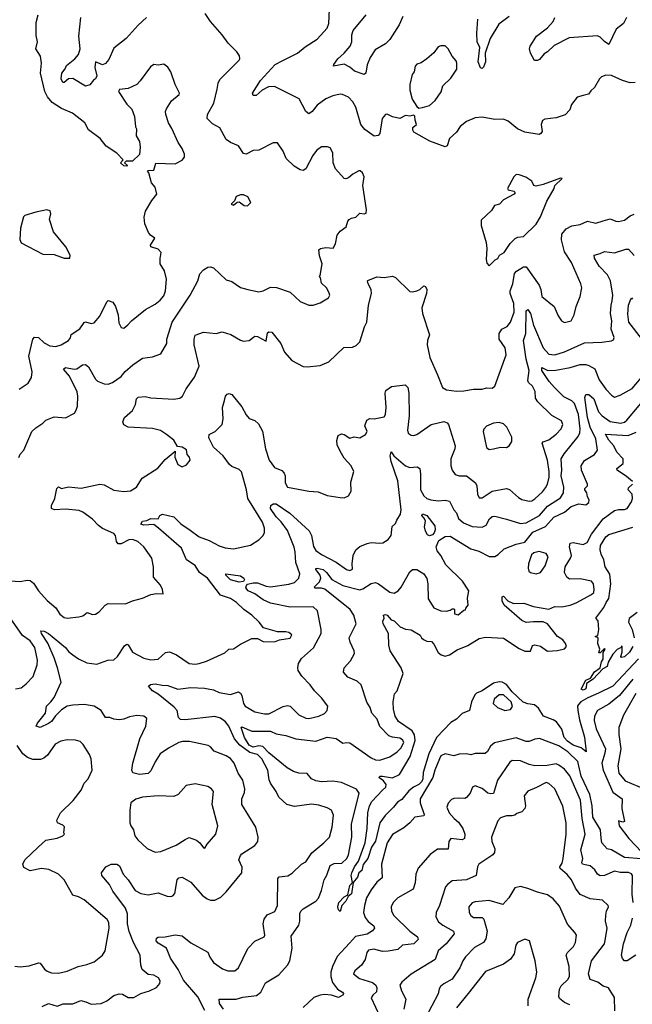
# Model space of a CAD drawing. Extents: x 1954683 to 2060285, y 904798 to 1016299.
# Tile 276 of 472: x 1986162 to 1990471, y 963110 to 970031. Entities that reach past the tile are written whole.
import ezdxf

# ---------------------------------------------------------------- set-up
doc = ezdxf.new("R2010")
doc.units = 0

msp = doc.modelspace()

# ---------------------------------------------------------------- linework, layer by layer
at = {"layer": '0CON10XD'}
for points in [[(1990490.9, 969589.1), (1990455, 969587.9), (1990402.9, 969602.9), (1990325, 969637.5), (1990285, 969640), (1990255, 969628.8), (1990240, 969615), (1990206.2, 969555), (1990178.8, 969531.2), (1990162.7, 969507.3), (1990125, 969497.1), (1990084, 969485), (1990043.3, 969435), (1990032.3, 969397.7), (1989998.9, 969361.1), (1989935, 969340), (1989855, 969330.8), (1989838.6, 969321.4), (1989829.2, 969295), (1989836, 969245), (1989828.6, 969231.4), (1989815.8, 969224.2), (1989715, 969241.1), (1989663.6, 969263.6), (1989598.3, 969318.3), (1989565, 969332.2), (1989505, 969330), (1989415, 969345.6), (1989365, 969340.6), (1989305, 969314.4), (1989259.4, 969280.6), (1989235, 969240.8), (1989185, 969196.2), (1989168.8, 969145), (1989155, 969138), (1989045.8, 969175.8), (1988935, 969240), (1988926.7, 969255), (1988927.5, 969272.5), (1988952.5, 969295), (1988942.5, 969325), (1988941.7, 969351.7), (1988935, 969360), (1988905, 969352.5), (1988875, 969357.5), (1988835, 969336.7), (1988785, 969348), (1988747, 969367), (1988734, 969365), (1988711.8, 969335), (1988695, 969230), (1988682.9, 969217.1), (1988655, 969211.4), (1988589.9, 969259.9), (1988560.4, 969295), (1988526.4, 969416.4), (1988505, 969454.3), (1988475, 969485.8), (1988432.5, 969505), (1988415, 969506.9), (1988365, 969495.5), (1988315, 969474.4), (1988255, 969429.2), (1988218.8, 969385), (1988195, 969370), (1988175, 969386.2), (1988128, 969475), (1987955, 969561.5), (1987912.1, 969557.9), (1987867.1, 969535), (1987825, 969497.5), (1987805, 969497.5), (1987799.5, 969515), (1987856.8, 969603.2), (1987959.4, 969715), (1988013.9, 969743.9), (1988115.5, 969794.5), (1988169.7, 969840.3), (1988255, 969894.2), (1988325, 969970), (1988336.4, 970005), (1988340.5, 970105)], [(1986155, 966953.3), (1986164.2, 966975.8), (1986190.8, 967005), (1986248.1, 967135), (1986275, 967162.9), (1986325.4, 967194.6), (1986345, 967216), (1986405, 967238.8), (1986485, 967232), (1986546.2, 967265), (1986560, 967285), (1986568.6, 967315), (1986571.8, 967385), (1986567.1, 967415), (1986511.2, 967525), (1986469.6, 967575), (1986485, 967586.2), (1986545, 967573.8), (1986564.6, 967575.4), (1986603.1, 967605), (1986625, 967607.1), (1986645, 967590), (1986695, 967504.2), (1986709.4, 967489.4), (1986755, 967470), (1986785, 967469.5), (1986815, 967480.6), (1986875, 967523.1), (1986903.2, 967556.8), (1986957.8, 967605), (1987025, 967651.4), (1987095, 967660), (1987155, 967681.2), (1987195.7, 967754.3), (1987198, 967785), (1987233.2, 967905), (1987361.5, 968095), (1987413.8, 968195), (1987428.8, 968245), (1987455, 968273.3), (1987485, 968290), (1987505, 968293.8), (1987525, 968285.8), (1987615, 968201.2), (1987655, 968189.2), (1987715, 968147.5), (1987766.7, 968133.3), (1987845, 968117.1), (1987875, 968124.4), (1987925, 968150.8), (1987969.1, 968149.1), (1988064.3, 968114.3), (1988135, 968050), (1988195, 968022.9), (1988225, 968024), (1988275, 968040), (1988333.3, 968075), (1988342.5, 968095), (1988336.7, 968115), (1988318.8, 968145), (1988285, 968177.5), (1988277.5, 968215), (1988270, 968225), (1988276.4, 968233.6), (1988290, 968315), (1988271.3, 968371.3), (1988267, 968413), (1988277.4, 968422.6), (1988315, 968428.8), (1988366.5, 968423.5), (1988384.2, 968455), (1988395.8, 968515), (1988416.2, 968545), (1988458.8, 968575), (1988470, 968615), (1988478.8, 968625), (1988495, 968636), (1988527, 968643), (1988555, 968670), (1988585, 968666.7), (1988598.3, 968671.7), (1988601.2, 968695), (1988575.8, 968865), (1988584.3, 968925), (1988574, 968955), (1988557.8, 968967.8), (1988547.3, 968967.3), (1988504.5, 968945.5), (1988475, 968918.8), (1988455, 968911.2), (1988444.2, 968914.2), (1988383, 968983), (1988366.9, 969025), (1988364.3, 969095), (1988345, 969128.8), (1988327.5, 969137.5), (1988285, 969137.5), (1988249.4, 969110.6), (1988222.9, 969075), (1988175, 968983.3), (1988155, 968971.2), (1988135, 968976.2), (1988092.1, 969002.1), (1988035.8, 969055), (1988015, 969106.2), (1987974.2, 969164.2), (1987945, 969164), (1987845, 969112.9), (1987805, 969110), (1987755, 969085.7), (1987735, 969089.2), (1987701.4, 969145), (1987645, 969168.5), (1987615, 969189.2), (1987569.3, 969269.3), (1987517.7, 969297.7), (1987481.5, 969335), (1987482.1, 969365), (1987526.4, 969445), (1987551.5, 969541.5), (1987557.8, 969585), (1987570.5, 969609.5), (1987706.2, 969745), (1987711.2, 969755), (1987707.7, 969777.7), (1987690, 969805), (1987628.8, 969865), (1987587.1, 969925), (1987505, 970017.5), (1987467.5, 970075)], [(1986157.4, 967432.6), (1986220.8, 967475), (1986245, 967516.2), (1986250, 967555), (1986225.4, 967665), (1986253.6, 967785), (1986265, 967799.2), (1986295, 967795.8), (1986335, 967759.5), (1986375, 967738.2), (1986415, 967734.4), (1986454.6, 967745.4), (1986504, 967775), (1986520, 967795), (1986525, 967816.7), (1986585, 967858.8), (1986615, 967903.3), (1986625, 967906.7), (1986665, 967894), (1986685, 967900), (1986725, 967946.7), (1986775, 968046.7), (1986785, 968056.2), (1986816.2, 968045), (1986835.8, 968015), (1986855.5, 967955.5), (1986858.8, 967898.8), (1986875, 967867.5), (1986895, 967862.5), (1986923.3, 967885), (1986948.8, 967915), (1987046.2, 967993.8), (1987115, 968030.6), (1987150.9, 968059.1), (1987175, 968090), (1987186.4, 968123.6), (1987194.1, 968205.9), (1987180.6, 968265), (1987150.8, 968315), (1987148.8, 968351.2), (1987156.2, 968395), (1987135, 968418.6), (1987083.8, 968435), (1987082, 968445), (1987113.3, 968495), (1987081.2, 968515), (1987067.1, 968535), (1987042.2, 968595), (1987038.3, 968641.7), (1987045.8, 968685), (1987090.3, 968759.7), (1987127.5, 968805), (1987114, 968854), (1987088.8, 968885), (1987070, 968955), (1987060, 968965), (1987065, 968970), (1987105, 968973.3), (1987118.3, 969021.7), (1987255, 969016.7), (1987305, 969043.3), (1987320, 969065), (1987321.2, 969085), (1987305.8, 969125), (1987277.5, 969167.5), (1987233.1, 969265), (1987209.1, 969305), (1987189.1, 969365), (1987188.2, 969385), (1987194.5, 969405), (1987229.4, 969460.6), (1987283.8, 969505), (1987286, 969515), (1987254.5, 969574.5), (1987224, 969665), (1987205, 969696.7), (1987175, 969718.8), (1987135, 969711.2), (1987105, 969716.7), (1987081.2, 969698.8), (1987010.3, 969599.7), (1986985.6, 969574.4), (1986925, 969547.5), (1986865, 969540), (1986857.5, 969525), (1986915, 969436.2), (1986950.7, 969400.7), (1986970.5, 969350.5), (1986976.7, 969276.7), (1986983, 969263), (1986980, 969215), (1987003.8, 969175), (1987008.8, 969135), (1987005, 969082.5), (1986955, 969036.7), (1986910, 969035), (1986900, 969025), (1986920, 969005), (1986915, 969000), (1986895, 969002.5), (1986870, 969025), (1986890, 969045), (1986845, 969092.5), (1986771.1, 969141.1), (1986728.8, 969195), (1986645, 969256.2), (1986620.8, 969305), (1986534.3, 969374.3), (1986455, 969406.8), (1986389.6, 969449.6), (1986357.8, 969487.8), (1986338.7, 969525), (1986308.5, 969655), (1986315.5, 969725), (1986308.6, 969775), (1986274.2, 969825), (1986286, 969875), (1986278.8, 969918.8), (1986278.8, 970011.2), (1986290.8, 970065)], [(1987054.5, 970045.5), (1986995, 969991.4), (1986911.1, 969898.9), (1986825, 969830), (1986788.5, 969751.5), (1986765, 969721.5), (1986745, 969714.4), (1986695, 969733.3), (1986690.8, 969695), (1986705.5, 969635), (1986696, 969615), (1986681.2, 969605), (1986655, 969573.3), (1986625, 969563.3), (1986535, 969617.1), (1986505.5, 969614.5), (1986475, 969588), (1986465, 969588.8), (1986453.8, 969615), (1986457.8, 969655), (1986482.5, 969685), (1986492.2, 969707.8), (1986550.8, 969755), (1986576.2, 969785), (1986586.2, 969825), (1986577.5, 969915), (1986592, 970045)], [(1988856.4, 970053.6), (1988831.1, 969995), (1988765, 969892.5), (1988735, 969860), (1988662.2, 969817.8), (1988627.1, 969765), (1988606.9, 969713.1), (1988595.6, 969655), (1988584.2, 969645.8), (1988517.7, 969667.7), (1988485, 969696.2), (1988445, 969718.2), (1988370, 969705), (1988370.8, 969715), (1988398.9, 969755), (1988445.3, 969794.7), (1988486.4, 969845), (1988497.1, 969875), (1988497.3, 969925), (1988508.2, 969955), (1988599.4, 970065)], [(1989605, 970054.2), (1989531.7, 969998.3), (1989471.1, 969898.9), (1989437.1, 969795), (1989439.2, 969735), (1989425, 969697.5), (1989415, 969687.5), (1989402.3, 969692.3), (1989385.7, 969735), (1989398.1, 969835), (1989379.2, 969875), (1989377.5, 969935), (1989384.7, 970035)], [(1990430, 970045), (1990410, 970005), (1990357, 969963), (1990305, 969856.2), (1990275, 969876.7), (1990245, 969908.9), (1990226.2, 969916.2), (1990027.5, 969902.5), (1989921.2, 969848.8), (1989875.4, 969804.6), (1989850, 969790), (1989818.8, 969751.2), (1989805, 969744), (1989783.8, 969743.8), (1989753.8, 969795), (1989747.5, 969825), (1989752.5, 969845), (1989796, 969915), (1989875, 969973.3), (1989915, 970018.6), (1989926.2, 970045)], [(1988968.3, 969408.3), (1988995, 969412.5), (1989045, 969427.5), (1989085, 969463.3), (1989125.7, 969524.3), (1989138.8, 969565), (1989195, 969620), (1989236.1, 969683.9), (1989237.8, 969725), (1989232.4, 969742.4), (1989204.2, 969775), (1989176.8, 969826.8), (1989155, 969845.8), (1989125, 969848), (1989105, 969838.8), (1989075, 969798.8), (1989025.6, 969754.4), (1988985, 969726.2), (1988955, 969717.5), (1988942.9, 969705), (1988936, 969665), (1988923.3, 969645), (1988905.8, 969575), (1988906, 969535), (1988922.7, 969472.7), (1988955, 969420), (1988968.3, 969408.3)], [(1989465, 968300), (1989507, 968343), (1989525, 968352.5), (1989536.7, 968375), (1989568.8, 968395), (1989612.8, 968457.2), (1989647.5, 968492.5), (1989665, 968501.2), (1989705, 968507.5), (1989795, 968594), (1989825.7, 968645), (1989869.2, 968755), (1989921.2, 968845), (1989926.7, 968865), (1989977.5, 968915), (1989965, 968917.5), (1989845, 968872.5), (1989795, 968860), (1989777.5, 968865), (1989765, 968896.7), (1989722.7, 968922.7), (1989675, 968941.2), (1989655, 968942.5), (1989637.5, 968925), (1989593.3, 968845), (1989597.5, 968835), (1989636.7, 968825), (1989646.7, 968815), (1989640, 968805), (1989565, 968763.8), (1989535.7, 968734.3), (1989502.5, 968725), (1989479.5, 968690.5), (1989408.3, 968621.7), (1989407.5, 968585), (1989443.8, 968465), (1989447.7, 968422.3), (1989443.3, 968345), (1989448.3, 968318.3), (1989465, 968300)], [(1987765, 968723.3), (1987787.5, 968745), (1987766.7, 968785), (1987735, 968800), (1987715, 968800), (1987685, 968786.7), (1987672.5, 968757.5), (1987650, 968735), (1987665, 968727.5), (1987691.2, 968748.8), (1987705, 968750), (1987740, 968725), (1987765, 968723.3)], [(1986515, 968353.3), (1986516.2, 968375), (1986486.2, 968435), (1986400.3, 968540.3), (1986370.8, 968625), (1986380, 968665), (1986376, 968686), (1986353.6, 968693.6), (1986275, 968678.6), (1986197.5, 968655), (1986189.2, 968645), (1986167.1, 968565), (1986162, 968485), (1986171.7, 968461.7), (1986323.6, 968383.6), (1986405, 968380), (1986473.6, 968353.6), (1986515, 968353.3)], [(1990265, 968615.6), (1990315, 968631.9), (1990355, 968613.8), (1990375, 968612.5), (1990415, 968620.8), (1990455, 968652), (1990485, 968664.2)], [(1986095, 966087.5), (1986165, 966081.4), (1986215, 966090.8), (1986235, 966088), (1986259.3, 966069.3), (1986295, 966016.2), (1986355, 965948), (1986415.4, 965895.4), (1986445, 965852.5), (1986475, 965829.2), (1986495, 965824.2), (1986577, 965833), (1986605, 965840), (1986637, 965863), (1986675, 965848.8), (1986695, 965852), (1986720.9, 965869.1), (1986762, 965915), (1986785, 965927.1), (1986905, 965925.7), (1986955, 965946), (1987025, 965964.2), (1987085, 965990), (1987125, 965996.7), (1987170, 965995), (1987166.2, 966025), (1987152.5, 966055), (1987103, 966113), (1987104.2, 966185), (1987090.8, 966245), (1987035, 966326.2), (1986992.6, 966362.6), (1986955, 966377.8), (1986928.8, 966375), (1986875, 966346.2), (1986855, 966347.5), (1986841.9, 966361.9), (1986835.4, 966405), (1986825, 966418.6), (1986744.2, 966454.2), (1986716.2, 966475), (1986675, 966520.6), (1986605, 966570), (1986579.1, 966580.9), (1986485, 966591.2), (1986406.3, 966586.3), (1986386.2, 966595), (1986385.6, 966615), (1986410, 966665), (1986423.6, 966736.4), (1986435, 966746.2), (1986455, 966736.2), (1986505, 966747.1), (1986595, 966736.9), (1986725, 966765.5), (1986755, 966760), (1986825, 966723.5), (1986895, 966714.4), (1986942.1, 966717.9), (1986982.9, 966745), (1987022.6, 966807.4), (1987132.4, 966877.6), (1987185, 966940), (1987255, 966997.5), (1987253.8, 966955), (1987274.1, 966904.1), (1987305, 966887.5), (1987335, 966902.5), (1987360, 966935), (1987356.2, 966955), (1987340, 966975), (1987335, 967006.2), (1987305, 967026.2), (1987271.2, 967031.2), (1987245, 967076.2), (1987194.3, 967114.3), (1987153, 967143), (1987095, 967157.7), (1986925, 967167.1), (1986895, 967183.8), (1986886.7, 967205), (1986900, 967235), (1986955, 967283.3), (1986977.5, 967325), (1986984.2, 967365), (1986995, 967378), (1987045, 967381.4), (1987085, 967373.1), (1987245, 967363.1), (1987288.8, 967371.2), (1987306.7, 967385), (1987332, 967435), (1987392.4, 967517.6), (1987424.5, 967595), (1987389.5, 967745), (1987390, 967785), (1987397.3, 967812.7), (1987455, 967833.3), (1987545, 967825.7), (1987585, 967835.6), (1987647.9, 967817.9), (1987715, 967778), (1987735, 967772), (1987775, 967776), (1987815, 967805.8), (1987835, 967802.9), (1987859.5, 967789.5), (1987895, 967770), (1987905, 967830), (1987915, 967837.5), (1987935, 967833.3), (1987998, 967755), (1988025, 967692.5), (1988075, 967636.2), (1988155, 967592.5), (1988185, 967590), (1988275, 967600), (1988337.5, 967625), (1988443, 967727), (1988502.3, 967727.7), (1988528.8, 967741.2), (1988555, 967766.7), (1988587.9, 967872.1), (1988604, 967905), (1988614.4, 968025), (1988635.7, 968105), (1988633.3, 968135), (1988613.3, 968175), (1988607.5, 968195), (1988611.7, 968198.3), (1988675, 968224), (1988725, 968218.6), (1988785, 968228.6), (1988805, 968217.5), (1988905, 968120.8), (1988925, 968117.5), (1988955, 968125.7), (1988976.2, 968135), (1989005, 968160), (1989015.8, 968155.8), (1989025.8, 968134.2), (1989023.1, 968105), (1988990, 968005), (1988994.3, 967965), (1989044.3, 967815.7), (1989030.8, 967775), (1989029.2, 967745), (1989045.7, 967655), (1989101.9, 967535), (1989135.7, 967445.7), (1989165, 967429.2), (1989235, 967420.6), (1989285, 967421.9), (1989355, 967434), (1989415.9, 967434.1), (1989446.4, 967443.6), (1989485, 967441.2), (1989503.8, 967455), (1989583.1, 967675), (1989575.6, 967725), (1989535.6, 967785), (1989535.6, 967825), (1989552.5, 967855), (1989590, 967875), (1989615, 967904), (1989640.4, 967975), (1989637.6, 968035), (1989613, 968107), (1989611.9, 968125), (1989629.7, 968175), (1989642.5, 968247.5), (1989656.1, 968263.9), (1989705, 968294.4), (1989724.5, 968294.5), (1989815.6, 968165), (1989828.5, 968135), (1989835.5, 968085.5), (1989922, 968015), (1989949.7, 967949.7), (1989973.8, 967915), (1989995, 967902.5), (1990040, 967915), (1990062, 967955), (1990077.1, 968015), (1990104.5, 968085.5), (1990115.6, 968145), (1990108.1, 968175), (1990042.9, 968325), (1989995, 968398.8), (1989973.2, 968483.2), (1989975, 968524), (1990005, 968560), (1990045, 968581.5), (1990105, 968591.5), (1990155, 968614.2), (1990215, 968601.1), (1990265, 968615.6)], [(1990330, 968055), (1990333.5, 968095), (1990317.2, 968195), (1990296.1, 968236.1), (1990238.7, 968298.7), (1990204.6, 968355), (1990202, 968375), (1990245, 968386.2), (1990275, 968402.1), (1990345, 968391.2), (1990425, 968417.9), (1990445, 968418.6), (1990485, 968374.2)], [(1986320, 963095), (1986364.4, 963115.6), (1986425, 963096.7), (1986467.3, 963112.7), (1986535, 963113.8), (1986593, 963137), (1986626, 963126), (1986665, 963110.9), (1986734.5, 963115.5), (1986775, 963134.2), (1986825, 963172.5), (1986862.3, 963182.3), (1986885, 963180.8), (1986925, 963157.5), (1986965, 963157.5), (1987014.1, 963185.9), (1987075, 963204), (1987125, 963226.7), (1987148, 963255), (1987149.2, 963275), (1987138.8, 963295), (1987105, 963313.8), (1987065, 963320), (1987024.3, 963355), (1987014.5, 963385), (1987009.4, 963455), (1986962.7, 963545), (1986931.6, 963621.6), (1986920, 963675), (1986919.5, 963745), (1986907.1, 963785), (1986817.5, 963905), (1986792.6, 963952.6), (1986738.8, 964015), (1986736.2, 964035), (1986768, 964075), (1986805, 964094), (1986845, 964093.8), (1986865, 964083.8), (1986889.2, 964025), (1986924.7, 963984.7), (1986975, 963908.6), (1987015, 963887.8), (1987065, 963878.1), (1987135, 963893.1), (1987199.3, 963869.3), (1987225, 963866.7), (1987238.5, 963871.5), (1987252, 963888), (1987269.2, 963985), (1987282.1, 963997.9), (1987305, 964004.3), (1987365, 963968.9), (1987445, 963877.1), (1987480.7, 963850.7), (1987505, 963840.8), (1987535, 963840.8), (1987577.4, 963862.6), (1987615, 963899.4), (1987724.2, 964035), (1987726.1, 964073.9), (1987704.2, 964125), (1987714, 964155), (1987725, 964168), (1987816.2, 964225), (1987838, 964255), (1987839.2, 964285), (1987822.5, 964355), (1987724.2, 964515), (1987724.2, 964555), (1987742.6, 964597.4), (1987745.5, 964625), (1987731.5, 964685), (1987699.1, 964735), (1987670, 964805), (1987645, 964837.7), (1987615, 964856.7), (1987529.6, 964889.6), (1987505, 964918.8), (1987488.7, 964928.7), (1987356.7, 964956.7), (1987307, 964957), (1987280.6, 964949.4), (1987209.5, 964910.5), (1987150.7, 964869.3), (1987114, 964815), (1987085, 964751.9), (1987065, 964732.3), (1987004.7, 964724.7), (1986956.7, 964736.7), (1986950, 964755), (1986958.8, 964805), (1987006.9, 964975), (1987049.1, 965065), (1987055, 965117.5), (1987035, 965136.2), (1986985, 965140), (1986935, 965131.4), (1986895, 965114.2), (1986861.4, 965108.6), (1986823.8, 965113.8), (1986795, 965126.4), (1986765, 965126.7), (1986735, 965174.6), (1986685, 965205.3), (1986615, 965216.3), (1986535, 965212.5), (1986495, 965205.2), (1986455, 965179.2), (1986412.7, 965137.3), (1986385, 965097.7), (1986365, 965084), (1986305, 965055.8), (1986276.7, 965065), (1986286, 965085), (1986344.1, 965155.9), (1986350, 965205), (1986381.8, 965235), (1986403.3, 965266.7), (1986452.7, 965375), (1986428, 965475), (1986403.2, 965545), (1986359.2, 965649.2), (1986314.1, 965715), (1986311.2, 965735), (1986335, 965733.5), (1986365, 965717.2), (1986485, 965618.1), (1986505, 965590.6), (1986535, 965567.1), (1986575, 965538.9), (1986635, 965509.4), (1986705, 965500), (1986781.5, 965528.5), (1986825, 965530), (1986850.8, 965555), (1986899.7, 965630.3), (1986915, 965641.2), (1986925.6, 965635.6), (1986956, 965585), (1987035, 965542), (1987085, 965532), (1987135, 965536.2), (1987186.9, 965583.1), (1987215, 965587.8), (1987265, 965567.1), (1987355, 965505.8), (1987395, 965500.8), (1987425, 965504.3), (1987475, 965521.4), (1987605, 965580.6), (1987633.3, 965605), (1987665, 965608.6), (1987715, 965640.8), (1987795, 965680), (1987835, 965680), (1987875, 965658.8), (1987955, 965658), (1987988.8, 965671.2), (1988065, 965684), (1988075, 965707.5), (1988055, 965722), (1988035, 965727.5), (1987975, 965728), (1987875.8, 965755.8), (1987846.7, 965795), (1987795.7, 965845), (1987737.5, 965885), (1987688, 965935), (1987645, 965962.1), (1987574.7, 965984.7), (1987483.1, 966105), (1987426, 966146), (1987397.3, 966195), (1987335.4, 966235), (1987301.1, 966315), (1987137.3, 966457.3), (1987105, 966483.3), (1987035, 966476.9), (1987014.2, 966485), (1987026.7, 966505), (1987055, 966510), (1987084.4, 966525.6), (1987135, 966522), (1987146.7, 966545), (1987166.2, 966553.8), (1987246.1, 966536.1), (1987295, 966487.5), (1987361.8, 966441.8), (1987425.3, 966395.3), (1987495, 966369.5), (1987565, 966332.2), (1987607.9, 966317.9), (1987665, 966312.2), (1987785, 966336.9), (1987844.7, 966375.3), (1987874.4, 966405), (1987883.3, 966425), (1987884.3, 966455.7), (1987869.3, 966499.3), (1987766.8, 966665), (1987757.6, 966725), (1987722.6, 966852.6), (1987705, 966868.5), (1987655, 966890), (1987637.8, 966905), (1987594, 966964), (1987525, 967025.6), (1987491.2, 967091.2), (1987495, 967115.9), (1987536.9, 967135), (1987587.1, 967185), (1987592.7, 967225), (1987588.8, 967305), (1987601.8, 967355), (1987610, 967385), (1987621.5, 967398.5), (1987635, 967402.5), (1987655, 967395.6), (1987725, 967308.8), (1987754, 967254), (1987775, 967227.5), (1987815, 967213.5), (1987840.5, 967190.5), (1987868.9, 967138.9), (1987890.9, 967015), (1987917.1, 966935), (1987955, 966881.9), (1988005, 966860.8), (1988023.2, 966843.2), (1988029.4, 966825), (1988028.9, 966775), (1988045.6, 966745.6), (1988195, 966715.6), (1988261.7, 966711.7), (1988325, 966685.8), (1988415, 966672), (1988445, 966670), (1988475, 966683.8), (1988492.7, 966717.3), (1988491.2, 966778.8), (1988511.2, 966855), (1988492.5, 966895), (1988445, 966948.1), (1988415, 966997.5), (1988395, 967043.3), (1988392.5, 967072.5), (1988402.7, 967107.3), (1988425, 967118.8), (1988445, 967116), (1988485, 967088.8), (1988515, 967097.5), (1988555, 967092), (1988595, 967113.8), (1988606.9, 967135), (1988590, 967175), (1988604.4, 967215.6), (1988625, 967228), (1988655, 967225.8), (1988715, 967235.6), (1988725, 967239.4), (1988734.5, 967255), (1988739.2, 967305), (1988732.1, 967405), (1988738.2, 967425), (1988778, 967452), (1988874.4, 967464.4), (1988891.1, 967445), (1988900, 967405), (1988902.1, 967245), (1988889.2, 967145), (1988894.2, 967124.2), (1988915, 967110), (1988935, 967108), (1988956.2, 967115), (1989056.7, 967185), (1989145, 967205.5), (1989167.9, 967197.9), (1989178.5, 967185), (1989226, 967035), (1989223.1, 967015), (1989193.5, 966945), (1989193.6, 966893.6), (1989203.9, 966863.9), (1989225, 966834.4), (1989253.3, 966823.3), (1989305, 966823.3), (1989367.5, 966775), (1989378.2, 966755), (1989382.2, 966695), (1989395, 966668.8), (1989415, 966670), (1989485, 966717.5), (1989585, 966736.5), (1989608.3, 966728.3), (1989671, 966671), (1989695, 966657.3), (1989745, 966647.4), (1989765, 966649.8), (1989785, 966661.6), (1989838.6, 966711.4), (1989860.3, 966739.7), (1989874, 966766), (1989886.2, 966815), (1989887.4, 966855), (1989874.2, 966935), (1989837.1, 967055), (1989845, 967064.2), (1989885, 967076.7), (1989935, 967117.5), (1989969.5, 967155), (1989982.7, 967185), (1989972, 967212), (1989905, 967249.5), (1989806.5, 967345), (1989790.2, 967370.2), (1989787.3, 967417.3), (1989770, 967455), (1989740.3, 967480.3), (1989735.3, 967495), (1989744.7, 967565), (1989723.3, 967643.3), (1989706.8, 967775), (1989721.3, 967825), (1989725.6, 967985), (1989735, 967992.5), (1989755.2, 967965), (1989775, 967884.3), (1989843.4, 967723.4), (1989885, 967680.3), (1989925, 967675.9), (1989994.2, 967695), (1990135, 967760), (1990255.6, 967764.4), (1990325.8, 967774.2), (1990338.8, 967781.2), (1990343, 967797), (1990323.3, 967855), (1990326.5, 967915), (1990318.5, 967965), (1990321.9, 968025), (1990330, 968055)], [(1990535, 967789.7), (1990446.3, 967905), (1990438.8, 967961.2), (1990444.8, 968025), (1990455, 968053.8), (1990465, 968076), (1990472, 968065)], [(1987068.8, 965345), (1987082.5, 965357.5), (1987115, 965362.4), (1987165, 965351.8), (1987205, 965351.4), (1987275, 965324.6), (1987365, 965337.3), (1987461.5, 965331.5), (1987525, 965321.1), (1987565, 965300.4), (1987645, 965288.2), (1987700, 965305), (1987715, 965296.2), (1987725, 965280), (1987735.6, 965225), (1987748.1, 965205), (1987816.2, 965165), (1987885, 965152.1), (1987915, 965152.5), (1988015, 965203.1), (1988045, 965209.4), (1988065, 965204.2), (1988125.5, 965145.5), (1988175, 965121.1), (1988195, 965119.5), (1988265, 965134.4), (1988305, 965154.3), (1988324, 965175), (1988328.8, 965205), (1988285.8, 965265), (1988235, 965312.5), (1988205.4, 965355.4), (1988146, 965416), (1988120.4, 965455), (1988117.3, 965475), (1988123.5, 965505), (1988145, 965539.5), (1988228.1, 965615), (1988281.8, 965715), (1988282.1, 965745), (1988255.6, 965875.6), (1988225, 965902.9), (1988065, 965901.5), (1987925, 965929.7), (1987873.7, 965953.7), (1987815.6, 965995.6), (1987768.4, 966015), (1987752.9, 966037.1), (1987756.2, 966053.8), (1987765, 966062.5), (1987805, 966073.1), (1987835, 966071.8), (1987895, 966049.1), (1987925, 966045.3), (1988055, 966062), (1988095, 966075.5), (1988124.5, 966105), (1988132.3, 966135), (1988104.5, 966214.5), (1988100.1, 966290.1), (1988092.8, 966322.8), (1988045, 966440.8), (1988000.7, 966500.7), (1987965, 966536.7), (1987925.3, 966595), (1987929.1, 966615), (1987945, 966627.9), (1987965, 966626.4), (1988060.9, 966560.9), (1988198, 966438), (1988215.3, 966405.3), (1988227.8, 966327.8), (1988245, 966300.4), (1988285, 966272.5), (1988388.7, 966218.7), (1988461.2, 966165), (1988485, 966158.6), (1988502.5, 966167.5), (1988500, 966205), (1988506.7, 966263.3), (1988526.7, 966305), (1988555, 966327.3), (1988605, 966349.5), (1988635, 966355.5), (1988695, 966350), (1988715.8, 966354.2), (1988754.1, 966375.9), (1988773.8, 966405), (1988782.5, 966467.5), (1988805, 966490), (1988815, 966512.5), (1988840, 966555), (1988845.5, 966585), (1988821.9, 966788.1), (1988775.3, 966925), (1988767.1, 966965), (1988775, 966993.3), (1988794.2, 966965), (1988875, 966893.8), (1988905, 966882.5), (1988957.3, 966887.3), (1988975.6, 966875.6), (1988981.1, 966835), (1988980, 966725), (1989005, 966683.6), (1989025.8, 966665.8), (1989054.8, 966654.8), (1989105, 966649.6), (1989155, 966654.5), (1989185, 966645.8), (1989215.4, 966585.4), (1989235, 966563.8), (1989249.6, 966525), (1989283.5, 966493.5), (1989345, 966468.1), (1989415, 966463.2), (1989443.1, 966476.9), (1989467.3, 966522.7), (1989485, 966537.9), (1989505, 966540.8), (1989585, 966520.4), (1989685, 966488.2), (1989725, 966492.9), (1989818.5, 966545), (1989875, 966611.2), (1989965, 966670.8), (1989986.8, 966705), (1989990.3, 966745), (1989969.6, 966825), (1989975.2, 966864.8), (1989971.2, 966945), (1989990.8, 966979.2), (1990089.3, 967100.7), (1990102.4, 967127.6), (1990104.7, 967155.3), (1990092.2, 967255), (1990065, 967332), (1990045, 967351.7), (1989990.3, 967380.3), (1989924.6, 967444.6), (1989887.2, 967487.2), (1989835, 967564.2), (1989835, 967586.7), (1989876.7, 967565), (1989932.3, 967567.7), (1990035, 967586.2), (1990105, 967607.3), (1990145, 967606.5), (1990165, 967600), (1990206.4, 967576.4), (1990238.5, 967498.5), (1990284.4, 967434.4), (1990325, 967390.6), (1990345, 967376.9), (1990385, 967392.5), (1990470.8, 967439.2), (1990561.4, 967545)], [(1988460.8, 964949.2), (1988485, 964947.1), (1988635, 964842.3), (1988665, 964829.3), (1988695, 964825.4), (1988765, 964848.2), (1988816.5, 964885), (1988845, 964912.5), (1988863.3, 964953.3), (1988855, 964969.4), (1988835, 964981.2), (1988785, 964987.5), (1988757.4, 964997.4), (1988695, 965063.6), (1988675.4, 965115), (1988640, 965155), (1988627.8, 965195), (1988604, 965234), (1988562.7, 965355), (1988535, 965380.9), (1988469.4, 965409.4), (1988439.4, 965445), (1988443.5, 965475), (1988489.4, 965525), (1988515.8, 965575), (1988514.2, 965595), (1988485.4, 965655.4), (1988479.1, 965685), (1988527.9, 965785), (1988512.4, 965845), (1988485.8, 965885.8), (1988307.3, 966027.3), (1988285, 966034.5), (1988238, 966035), (1988236.7, 966045), (1988271.1, 966078.9), (1988279.6, 966105), (1988274.8, 966125), (1988244.3, 966165), (1988245.9, 966174.1), (1988254.7, 966175.3), (1988295.4, 966165), (1988319.5, 966145), (1988357.8, 966095), (1988435, 966054.3), (1988555, 966024.2), (1988575, 966029.4), (1988635, 966068.5), (1988665, 966074.2), (1988685, 966065.8), (1988765, 966005.8), (1988795, 966000), (1988823.8, 966015), (1988845, 966042), (1988905, 966150), (1988925, 966166.2), (1988955, 966166), (1989003.8, 966135), (1989025, 966102.5), (1989032.9, 966065), (1989035, 965960), (1989075, 965896.2), (1989125, 965874.3), (1989165, 965872), (1989190.7, 965879.3), (1989205, 965890), (1989215, 965890), (1989220, 965885), (1989220, 965855), (1989245, 965847.5), (1989285, 965880), (1989298.3, 965881.7), (1989300, 965895), (1989317.5, 965915), (1989312.5, 965965), (1989320, 966015), (1989275.8, 966085), (1989159.9, 966199.9), (1989124.1, 966264.1), (1989097.9, 966297.9), (1989091.9, 966325), (1989110.2, 966369.8), (1989155, 966397.7), (1989190.6, 966400.6), (1989335, 966312.3), (1989392.5, 966295), (1989465, 966258.1), (1989505, 966258.1), (1989528.6, 966271.4), (1989568.8, 966311.2), (1989655, 966344), (1989715, 966358), (1989771.4, 966428.6), (1989860.7, 966469.3), (1989918.2, 966535), (1989995, 966568.9), (1990042, 966608), (1990095, 966627.3), (1990145, 966620), (1990165, 966637.5), (1990167.5, 966655), (1990156.4, 966676.4), (1990152, 966705), (1990136.4, 966725), (1990136.7, 966735), (1990156.2, 966755), (1990155.5, 966765), (1990114.7, 966864.7), (1990111.8, 966895), (1990135, 966931.5), (1990205, 966973.6), (1990225.8, 967005), (1990215.2, 967085), (1990175, 967166.9), (1990154.8, 967235), (1990136.2, 967375), (1990143.2, 967395), (1990165, 967396.5), (1990199.6, 967365), (1990233.7, 967275), (1990258.7, 967245), (1990315, 967206.6), (1990387.5, 967195), (1990415, 967202.4), (1990431.8, 967215), (1990605, 967421.5)], [(1989465, 967009.5), (1989495, 967013.1), (1989545, 967026.4), (1989585.5, 967024.5), (1989605.7, 967035), (1989624.4, 967065), (1989624.2, 967095), (1989587.3, 967167.3), (1989565, 967190), (1989535, 967200), (1989495, 967193.8), (1989445, 967173.8), (1989427.3, 967152.7), (1989421.4, 967135), (1989444.5, 967024.5), (1989465, 967009.5)], [(1990471.9, 966785), (1990430.6, 966820.6), (1990363.8, 966865), (1990361.2, 966875), (1990407.9, 966912.1), (1990407.2, 966945), (1990361.2, 966991.2), (1990341.3, 967035), (1990304.8, 967075), (1990283.4, 967116.6), (1990442.2, 967107.8), (1990498.6, 967131.3)], [(1989777, 965797), (1989725, 965793.3), (1989695, 965806.7), (1989569.4, 965915), (1989554.7, 965945), (1989556.2, 965973.8), (1989565, 965978.8), (1989595.8, 965945), (1989635, 965927.3), (1989708.3, 965928.3), (1989775, 965905.7), (1989885, 965888.2), (1989925, 965905.4), (1989975.3, 965904.7), (1990034.1, 965915.9), (1990075, 965931.2), (1990185, 965990.6), (1990200, 966005), (1990203.6, 966025), (1990198.8, 966065), (1990185, 966083.3), (1990105, 966100.6), (1990028.8, 966098.8), (1990011.3, 966111.3), (1989993.9, 966145), (1989998.2, 966185), (1990036.2, 966245), (1990042.5, 966265), (1990030, 966325), (1990035, 966350), (1990054.5, 966355.5), (1990125, 966340.8), (1990153.3, 966355), (1990182.9, 966415), (1990265, 966521.1), (1990345, 966581.2), (1990375, 966588.5), (1990415, 966586.9), (1990433.8, 966595), (1990465, 966641.2), (1990471.8, 966665), (1990469.2, 966695), (1990441.5, 966725), (1990445, 966739.4), (1990473.1, 966765)], [(1989045, 966403.2), (1989029.4, 966409.4), (1989016.9, 966435), (1989008.8, 966465), (1989017.1, 966505), (1989007.6, 966527.6), (1988989.4, 966545), (1988995, 966556.9), (1989025, 966544.4), (1989082.4, 966472.4), (1989083.9, 966445), (1989077.1, 966422.9), (1989065, 966410.8), (1989045, 966403.2)], [(1990475.5, 965625), (1990451.4, 965585), (1990415, 965551.4), (1990395, 965547.5), (1990390, 965555), (1990400, 965585), (1990400, 965625), (1990395, 965630), (1990391.7, 965618.3), (1990365, 965603.3), (1990335, 965570), (1990300.8, 965515), (1990293.8, 965485), (1990262.7, 965467.3), (1990195, 965396.2), (1990148.8, 965365), (1990145.4, 965334.6), (1990140.6, 965325), (1990125, 965317.1), (1990110.8, 965325), (1990145, 965388), (1990177.3, 965402.7), (1990205, 965446.2), (1990244, 965475), (1990253.6, 965516.4), (1990266.7, 965535), (1990266.7, 965583.3), (1990280, 965605), (1990275, 965610), (1990245, 965580), (1990235, 965580), (1990242.5, 965605), (1990227.5, 965645), (1990230, 965685), (1990210, 965695), (1990228.3, 965701.7), (1990236.2, 965745), (1990230.8, 965805), (1990213.6, 965825), (1990271.4, 965898.6), (1990286.8, 965935), (1990307.1, 965962.9), (1990320.3, 966065), (1990312.6, 966132.6), (1990280.5, 966185), (1990271.5, 966235), (1990253, 966273), (1990245.3, 966305), (1990247.5, 966335), (1990283.9, 966395), (1990305, 966411.2), (1990475, 966464.4)], [(1989795, 966135.7), (1989825, 966144.2), (1989859, 966191), (1989879.7, 966255), (1989865, 966278.7), (1989815, 966291.6), (1989777.4, 966282.6), (1989761.9, 966268.1), (1989740.9, 966205), (1989738.1, 966175), (1989744, 966155), (1989755, 966146), (1989795, 966135.7)], [(1987705, 966077.6), (1987643.6, 966093.6), (1987611.2, 966125), (1987612.5, 966135), (1987715, 966121.2), (1987739.4, 966105), (1987743.5, 966095), (1987735, 966082.1), (1987705, 966077.6)], [(1986133, 965327), (1986171.2, 965335), (1986208.1, 965361.9), (1986255.6, 965415), (1986284.6, 965495.4), (1986287.6, 965527.6), (1986268, 965618), (1986235, 965664.4), (1986181.4, 965701.4), (1986095, 965827.3)], [(1990515, 965538.7), (1990333.4, 965346.6), (1990234.3, 965295.7), (1990157.5, 965265), (1990109.1, 965235), (1990092.5, 965217.5), (1990085.3, 965204.7), (1990087.1, 965175), (1990099.6, 965109.6), (1990135, 964986.7), (1990145.8, 964884.2), (1990111.7, 964911.7), (1990055, 964930.9), (1990015, 964959.7), (1989992.7, 964985), (1989974.4, 965044.4), (1989938.5, 965095), (1989915, 965110), (1989846.1, 965136.1), (1989811.9, 965191.9), (1989784, 965214), (1989735, 965221.3), (1989704.2, 965234.2), (1989625.6, 965305), (1989585, 965356.7), (1989555, 965374.1), (1989533.8, 965376.2), (1989495, 965367.5), (1989415, 965314.2), (1989375, 965297.3), (1989363.3, 965285), (1989340, 965235), (1989325.9, 965174.1), (1989275, 965154.5), (1989235, 965114.4), (1989195, 965090.5), (1989093.8, 964985), (1989039.9, 964870.1), (1989000.2, 964739.8), (1988997.9, 964695), (1988990.8, 964675), (1988970.3, 964655), (1988933, 964637), (1988899.2, 964610.8), (1988850.9, 964549.1), (1988818.9, 964531.1), (1988790.8, 964495), (1988732, 964438), (1988694.8, 964385.2), (1988665, 964256.7), (1988636.7, 964213.3), (1988611.4, 964135), (1988577, 964093), (1988568.7, 964051.3), (1988546.7, 964035), (1988537, 964003), (1988506.7, 963965), (1988495, 963886.7), (1988471.7, 963868.3), (1988455.3, 963834.7), (1988426.7, 963805), (1988415, 963762), (1988405, 963773.8), (1988400.4, 963795), (1988406.7, 963825), (1988445, 963864.2), (1988469.7, 963880.3), (1988483.3, 963945), (1988503.3, 963966.7), (1988494.6, 964015), (1988498, 964035), (1988515.9, 964075), (1988544, 964116), (1988592.9, 964245), (1988606.2, 964345), (1988610, 964455), (1988621.8, 964505), (1988639.1, 964535), (1988715, 964614.7), (1988737.3, 964635), (1988740, 964655), (1988720.3, 964680.3), (1988688.6, 964705), (1988697.4, 964712.6), (1988715, 964714.5), (1988785, 964700.6), (1988834.5, 964725.5), (1988908.8, 964851.2), (1988944, 964965), (1988938.4, 965005), (1988921.7, 965031.7), (1988826.6, 965096.6), (1988803.9, 965133.9), (1988790.6, 965185), (1988788, 965235), (1988798.3, 965291.7), (1988816.7, 965313.3), (1988860, 965435), (1988845.6, 965475), (1988768.2, 965595), (1988757.5, 965635), (1988756.5, 965715), (1988718.8, 965785), (1988716.4, 965803.6), (1988726, 965825), (1988722, 965845), (1988735, 965850), (1988747.5, 965845), (1988775, 965813.3), (1988795, 965804.2), (1988837.5, 965762.5), (1988875, 965747.1), (1988915, 965742.5), (1988978, 965705), (1988988, 965685), (1989001.2, 965675), (1989025, 965662.9), (1989059.1, 965659.1), (1989075, 965640.8), (1989105, 965582.5), (1989126.1, 965566.1), (1989155, 965557.9), (1989185, 965565.9), (1989238.9, 965601.1), (1989315, 965632.4), (1989395, 965681.7), (1989438.5, 965691.5), (1989565, 965684.2), (1989675, 965610.4), (1989715, 965590.9), (1989755, 965592.9), (1989768.3, 965631.7), (1989785, 965637.1), (1989825, 965627.5), (1989875, 965592.9), (1989945, 965596.9), (1989995, 965609.2), (1990008, 965625), (1990002, 965645), (1989981.2, 965671.2), (1989945, 965695.3), (1989875.1, 965785.1), (1989845, 965797.4), (1989777, 965797)], [(1990505, 965864.4), (1990448.6, 965821.4), (1990444.4, 965795), (1990470.8, 965745), (1990483.1, 965685)], [(1990475, 965394.7), (1990380.1, 965279.9), (1990305, 965220), (1990227.1, 965175), (1990204.4, 965134.4), (1990203.1, 965105), (1990217, 965047), (1990281.6, 964905), (1990278.4, 964875), (1990256.7, 964805), (1990265.5, 964755), (1990335, 964600.4), (1990400, 964555), (1990397.3, 964485), (1990415.8, 964394.2), (1990405, 964390), (1990375, 964400), (1990379.4, 964365), (1990447.6, 964275), (1990538.3, 964178.3)], [(1987465, 963066.2), (1987415, 963162), (1987315, 963280.5), (1987275.5, 963355.5), (1987222.5, 963435), (1987195.5, 963505), (1987135, 963538.9), (1987122.2, 963555), (1987124.3, 963575.7), (1987135, 963582), (1987184, 963584), (1987255, 963598.6), (1987305, 963592), (1987365, 963542.5), (1987485, 963476), (1987500, 963440), (1987525, 963403.3), (1987589.2, 963359.2), (1987625, 963344.4), (1987675, 963344.3), (1987701.9, 963365), (1987767.6, 963502.4), (1987815.5, 963554.5), (1987882.5, 963585), (1987886, 963595), (1987875.6, 963675), (1987882.1, 963707.9), (1987902.3, 963737.7), (1987957.2, 963762.8), (1987976.3, 963803.7), (1987977.1, 963995), (1987987.5, 964005), (1988047.5, 964012.5), (1988079.1, 964030.9), (1988145, 964093.8), (1988175, 964112), (1988217.1, 964175), (1988302.2, 964245), (1988341.1, 964285), (1988360, 964355), (1988369.1, 964439.1), (1988356, 964475), (1988325, 964490.8), (1988265, 964508.6), (1988215.5, 964515.5), (1988095, 964500), (1988040, 964515), (1987984, 964565), (1987965.7, 964605), (1987926.5, 964665), (1987917.2, 964687.2), (1987906.7, 964755), (1987865, 964834.5), (1987833.6, 964865), (1987779.6, 964879.6), (1987710.1, 964930.1), (1987672.4, 964975), (1987633.7, 965065), (1987610.4, 965095), (1987575, 965121.1), (1987535, 965132.2), (1987325, 965109.4), (1987292.6, 965112.6), (1987280, 965125), (1987268.9, 965175), (1987248.7, 965198.7), (1987135, 965290), (1987095, 965313.3), (1987068.8, 965345)], [(1989574.6, 965175.4), (1989615, 965181.9), (1989627.8, 965202.2), (1989618.2, 965235), (1989565, 965283.9), (1989535, 965283.9), (1989500.4, 965255), (1989493.3, 965225), (1989521.8, 965195), (1989574.6, 965175.4)], [(1990494.8, 965295.2), (1990408, 965142), (1990376.4, 965055), (1990376, 965006), (1990390.5, 964905), (1990370, 964785), (1990377.2, 964735), (1990420.5, 964680.5), (1990554.1, 964624.1)], [(1987595, 963075.7), (1987567.8, 963115), (1987564, 963146), (1987685, 963146.8), (1987730.9, 963159.1), (1987828.3, 963171.7), (1987857.9, 963195), (1987890.2, 963259.8), (1987938, 963288), (1987985, 963317.1), (1988044.5, 963385), (1988061.5, 963415), (1988078.2, 963505), (1988070.5, 963589.5), (1988124.7, 963665), (1988132.1, 963695), (1988133.1, 963746.9), (1988140, 963765), (1988155, 963780), (1988245, 963833.8), (1988264.3, 963855.7), (1988285, 963910), (1988303.1, 963985), (1988322, 964018), (1988345, 964084.5), (1988375, 964100.4), (1988428, 964102), (1988462.8, 964135), (1988475, 964160), (1988498, 964285), (1988495.3, 964375), (1988550, 964595), (1988531.2, 964621.2), (1988425, 964668.1), (1988365, 964679), (1988285, 964672.9), (1988245, 964679.7), (1988213.3, 964695), (1988183, 964733), (1988125, 964734.8), (1988086.7, 964746.7), (1988042.4, 964772.4), (1987915, 964877.3), (1987872.5, 964922.5), (1987845, 964926.8), (1987805, 964916.2), (1987775, 964931.5), (1987743.9, 964985), (1987718.8, 965055), (1987725, 965060), (1987795, 965029.4), (1987925, 965029.6), (1987965, 965011.4), (1988035, 964998.8), (1988104.7, 964975.3), (1988245, 964960), (1988325, 964987.5), (1988387.6, 964977.6), (1988435, 964945.6), (1988460.8, 964949.2)], [(1990535, 964131.2), (1990415, 964141.6), (1990325, 964195.6), (1990295, 964201.9), (1990256.4, 964245), (1990252.1, 964277.9), (1990246.8, 964335), (1990192.3, 964425), (1990188.9, 964505), (1990172.6, 964585), (1990112.3, 964712.3), (1990087.1, 964817.1), (1990018.1, 964885), (1989955, 964926.7), (1989817.2, 964977.2), (1989785, 964974.5), (1989745, 964957.9), (1989725, 964956.2), (1989655, 964983.8), (1989502.3, 964947.7), (1989474.4, 964925), (1989453.1, 964886.9), (1989435, 964871.5), (1989365, 964872.2), (1989335, 964864), (1989305, 964869.2), (1989253, 964867), (1989215, 964855.7), (1989155, 964870), (1989125, 964855.6), (1989114.2, 964835.8), (1989081.3, 964755), (1989068, 964705), (1988979.7, 964555), (1988978.6, 964525), (1989006.2, 964445), (1989004.4, 964435.6), (1988941.4, 964425), (1988907.1, 964385), (1988865, 964350), (1988785, 964304.4), (1988746.7, 964245), (1988707.2, 964095), (1988711.8, 963998.2), (1988675, 963968.5), (1988635, 963914.4), (1988600.9, 963859.1), (1988586.7, 963805), (1988580.6, 963755), (1988590.8, 963720.8), (1988612.6, 963692.6), (1988651.9, 963661.9), (1988658.5, 963645), (1988643.6, 963626.4), (1988605, 963601.6), (1988525, 963585.8), (1988480.7, 963539.3), (1988394.5, 963445.5), (1988361.4, 963375), (1988351.4, 963335), (1988351.2, 963305), (1988363.2, 963263.2), (1988397.1, 963217.1), (1988432.9, 963195), (1988438.6, 963185), (1988436, 963175), (1988405, 963158.1), (1988354.8, 963174.8), (1988305, 963178), (1988275, 963174.4), (1988231.4, 963158.6), (1988155, 963088.4)], [(1986127.8, 963377.8), (1986165, 963372.1), (1986229.2, 963380.8), (1986295, 963402), (1986305, 963400), (1986337, 963357), (1986355, 963342.5), (1986385, 963330), (1986435, 963329.4), (1986495, 963341.9), (1986573.6, 963376.4), (1986635, 963388.6), (1986685, 963408.6), (1986744, 963455), (1986764.2, 963485), (1986791.1, 963645), (1986790, 963685), (1986777.5, 963705), (1986615, 963844.2), (1986575.5, 963865.5), (1986535, 963876.2), (1986475.6, 963985), (1986435, 964024.2), (1986367.6, 964057.6), (1986314.3, 964064.3), (1986235, 964047.5), (1986190.6, 964070.6), (1986184.4, 964095), (1986197.8, 964125), (1986290.6, 964215), (1986345, 964264.3), (1986425, 964277.5), (1986465.9, 964294.1), (1986477.5, 964305), (1986472.5, 964315), (1986476.1, 964356.1), (1986465, 964370), (1986427.5, 964385), (1986423.8, 964405), (1986448.8, 964455), (1986537.4, 964542.6), (1986594.1, 964615.9), (1986615, 964663.3), (1986644, 964695), (1986672, 964755), (1986664, 964834), (1986653.3, 964865), (1986608.8, 964935), (1986587, 964957), (1986555, 964967.5), (1986495, 964969.4), (1986450.7, 964959.3), (1986411.4, 964938.6), (1986357.9, 964862.1), (1986331.2, 964838.8), (1986308.8, 964831.2), (1986255, 964831.1), (1986216.2, 964845), (1986185, 964869.2), (1986145, 964929.2)], [(1990476.8, 963825), (1990468.9, 963885), (1990473.5, 964015), (1990465, 964027.8), (1990445, 964037.3), (1990385, 964036.7), (1990345, 964044.5), (1990275, 964014.6), (1990245, 964013.8), (1990225.6, 964025), (1990206.9, 964055), (1990175, 964083.5), (1990139.2, 964089.2), (1990120, 964095), (1990115.4, 964105), (1990123.5, 964135), (1990107.9, 964195), (1990138.6, 964305), (1990118.8, 964415), (1990107.6, 964545), (1990030.6, 964715), (1989995, 964762.7), (1989955, 964791.4), (1989935, 964799.2), (1989872.1, 964787.9), (1989785, 964786.2), (1989744.7, 964794.7), (1989685, 964820.4), (1989625, 964824.3), (1989609.1, 964810.9), (1989523.4, 964685), (1989495, 964592.5), (1989475, 964588.9), (1989455, 964594.3), (1989415, 964627.5), (1989365, 964645.6), (1989347.5, 964635), (1989330, 964595), (1989305.8, 964564.2), (1989292.5, 964557.5), (1989250.9, 964559.1), (1989215, 964556.9), (1989200.2, 964549.8), (1989175.4, 964524.6), (1989165.6, 964495), (1989183.6, 964455), (1989216.9, 964415), (1989249.5, 964389.5), (1989279.4, 964345), (1989293.1, 964305), (1989291.2, 964275), (1989275, 964266), (1989194.5, 964275.5), (1989181.4, 964255), (1989175, 964201.2), (1989100.7, 964199.3), (1989048.3, 964161.7), (1988963.7, 964066.3), (1988948.1, 964025), (1988944.4, 963964.4), (1988930, 963920), (1988820.8, 963859.2), (1988789.4, 963825), (1988775.6, 963795), (1988776.7, 963765), (1988794.4, 963735), (1988905, 963624.5), (1988960, 963585), (1988965.8, 963565), (1988933.3, 963535), (1988854.4, 963525.6), (1988822.5, 963495), (1988754.4, 963484.4), (1988715, 963480.5), (1988653.1, 963496.9), (1988615, 963490), (1988602.9, 963475), (1988592.9, 963425), (1988565, 963384.2), (1988518.8, 963345), (1988510, 963325), (1988551.5, 963291.5), (1988643.1, 963263.1), (1988667.5, 963245), (1988674.5, 963225), (1988672, 963198), (1988645, 963174), (1988634.5, 963155), (1988694.6, 963025)], [(1987115, 964179.2), (1987155, 964182.9), (1987262.4, 964227.6), (1987325, 964268.8), (1987355, 964281.2), (1987405, 964264), (1987430, 964245), (1987455, 964210), (1987465, 964207.5), (1987480, 964235), (1987542, 964305), (1987556.7, 964365), (1987515.4, 964515), (1987525, 964606.7), (1987511.2, 964625), (1987485, 964640.8), (1987395, 964658.8), (1987333, 964647), (1987277.5, 964585), (1987245, 964570), (1987135.9, 964574.1), (1987025, 964565.7), (1986979.4, 964550.6), (1986943.3, 964525), (1986936.2, 964475), (1986937.5, 964385), (1986942.5, 964365), (1986961.4, 964335), (1986971.9, 964295), (1986992.9, 964265), (1987058, 964205), (1987115, 964179.2)], [(1990347.5, 963065), (1990345, 963156.7), (1990303.1, 963225), (1990265, 963237.8), (1990228.1, 963265), (1990173.6, 963283.6), (1990161.8, 963325), (1990185, 963416), (1990275.5, 963535), (1990280.9, 963559.1), (1990294.4, 963645), (1990283.1, 963695), (1990285.7, 963735.7), (1990290, 963765), (1990304.2, 963795), (1990302, 963805), (1990261.8, 963841.8), (1990175, 963851.1), (1990105, 963881.2), (1990070.4, 963925), (1990043.5, 963985), (1990012, 964022), (1989963.1, 964065), (1989961.8, 964075), (1989978.3, 964101.7), (1989985.3, 964134.7), (1990005.4, 964305), (1990005.4, 964385), (1989982.4, 964502.4), (1989926.7, 964625), (1989885, 964662.9), (1989865, 964668.1), (1989797.3, 964632.7), (1989735, 964608.8), (1989710, 964575), (1989719.4, 964505), (1989714.4, 964485), (1989695, 964463.1), (1989658.3, 964451.7), (1989645, 964440), (1989626.6, 964433.4), (1989585, 964434.5), (1989545, 964419.4), (1989525, 964400), (1989481.4, 964285), (1989483.6, 964255), (1989503.3, 964203.3), (1989502.5, 964177.5), (1989489.5, 964160.5), (1989392, 964095), (1989383, 964077), (1989372, 964015), (1989305, 963983.8), (1989205, 963977.5), (1989172.5, 963955), (1989156.9, 963935), (1989114.6, 963805.4), (1989092.2, 963755), (1989089.4, 963725), (1989108.6, 963688.6), (1989138.6, 963665), (1989214.3, 963625), (1989217.8, 963605), (1989160.9, 963535), (1989105.4, 963485), (1989083.3, 963425), (1988915, 963321.4), (1988848.8, 963265), (1988836, 963245), (1988846.7, 963205), (1988878.9, 963145), (1988863.3, 963075)], [(1990032, 963105), (1989995, 963122.9), (1989959.8, 963149.8), (1989954.7, 963164.7), (1989960, 963215), (1989969.7, 963240.3), (1990017.7, 963285), (1990030, 963305), (1990026.2, 963375), (1990006.4, 963455), (1990015, 963473.6), (1990056.7, 963515), (1990071.9, 963545), (1990078.6, 963595), (1990066, 963615), (1990015, 963672), (1989959.8, 963799.8), (1989915, 963851.9), (1989875, 963880), (1989805, 963897.1), (1989735, 963924), (1989685, 963937.5), (1989645, 963927.5), (1989603, 963857), (1989559.7, 963810.3), (1989465, 963840), (1989365, 963830.8), (1989345, 963824), (1989320.8, 963795), (1989324.3, 963755), (1989334.6, 963734.6), (1989355, 963719.4), (1989415, 963718.8), (1989427.1, 963707.1), (1989449.2, 963625), (1989440.9, 963569.1), (1989425, 963544.4), (1989361.3, 963508.7), (1989297.1, 963442.9), (1989278.5, 963415), (1989258.2, 963365), (1989205, 963285.6), (1989145, 963254.3), (1989122.5, 963235), (1989112.6, 963217.4), (1989106, 963184), (1989016.4, 963015)], [(1990495, 963454.5), (1990435, 963415.7), (1990415, 963416), (1990401.4, 963431.4), (1990396.2, 963455), (1990409.4, 963535), (1990435.3, 963615), (1990460.8, 963665), (1990472.9, 963715)], [(1989738.3, 963098.3), (1989737.8, 963145), (1989792.9, 963295), (1989800, 963335), (1989788.6, 963415), (1989747.5, 963555), (1989715, 963566.7), (1989663.8, 963545), (1989651.1, 963525), (1989639.2, 963465), (1989615, 963428), (1989565, 963392.9), (1989438.9, 963341.1), (1989316.2, 963185), (1989233.5, 963085)]]:
    msp.add_lwpolyline(points, dxfattribs=at)

doc.saveas('drawing.dxf')
